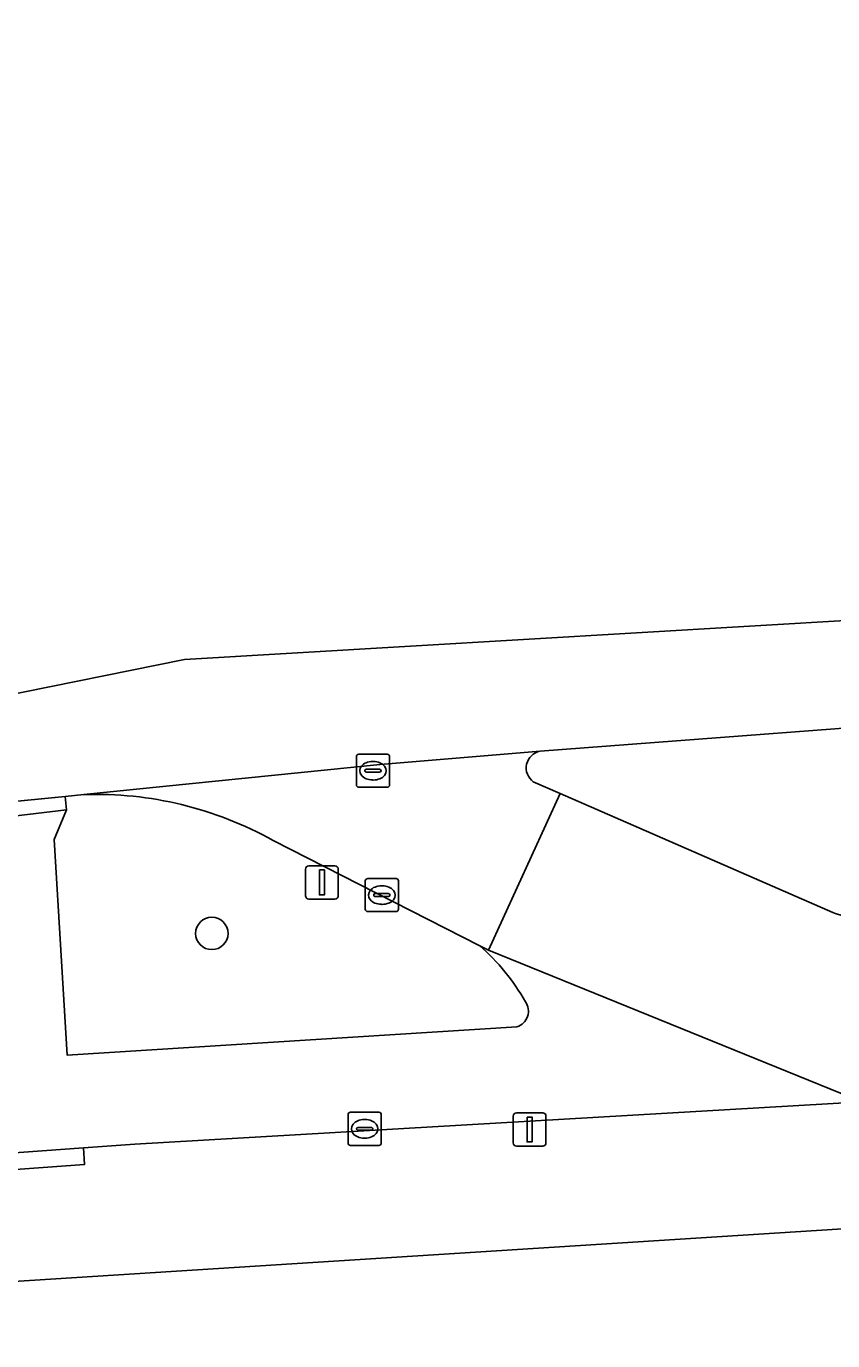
# Model space of a CAD drawing. Extents: x 159680 to 160786, y 387323 to 388340.
# Drawn here: x 160174.85 to 160199.15, y 388286.76 to 388326.41 of the extents above; entities that cross this region are included whole.
import ezdxf

# ---------------------------------------------------------------- set-up
doc = ezdxf.new("R2010")
doc.units = 0
for name, color, linetype in [('IMGEO_Berm_groen', 7, 'Continuous'), ('IMGEO_Boom', 7, 'Continuous'), ('IMGEO_Erf', 7, 'Continuous'), ('IMGEO_Fietspad_open', 7, 'Continuous'), ('IMGEO_Groenvoorziening', 7, 'Continuous'), ('IMGEO_Kolk', 7, 'Continuous'), ('IMGEO_Lichtmast', 7, 'Continuous'), ('IMGEO_Rijbaan_lokaal_open', 7, 'Continuous'), ('IMGEO_Rijbaan_regionaal_gesloten', 7, 'Continuous'), ('IMGEO_Verkeersbordpaal', 7, 'Continuous'), ('IMGEO_Voetpad_open', 7, 'Continuous')]:
    doc.layers.add(name, color=color, linetype=linetype)

msp = doc.modelspace()

# ---------------------------------------------------------------- linework, layer by layer
at = {"layer": 'IMGEO_Berm_groen'}
for points in [[(160176.583, 388303.235), (160176.02, 388303.18), (160176.057, 388302.771), (160175.685, 388301.881), (160176.077, 388295.376), (160189.635, 388296.23)], [(160188.512, 388298.675), (160182.285, 388301.849)]]:
    msp.add_lwpolyline(points, dxfattribs=at)
for centre, radius, start, end in [((160176.949, 388292.317), 10.924, 60.7573, 91.9185), ((160184.18, 388293.739), 6.567, 29.6187, 48.7271), ((160189.486, 388296.7), 0.493, 287.547, 35.2646)]:
    msp.add_arc(centre, radius, start, end, dxfattribs=at)
at = {"layer": 'IMGEO_Boom'}
msp.add_circle((160180.438, 388299.046), 0.489, dxfattribs=at)
at = {"layer": 'IMGEO_Erf'}
msp.add_lwpolyline([(160392.653, 388302.487), (160387.915, 388302.12), (160149.004, 388286.929)], dxfattribs=at)
at = {"layer": 'IMGEO_Fietspad_open'}
for points in [[(160189.635, 388296.23), (160176.077, 388295.376), (160175.685, 388301.881), (160176.057, 388302.771), (160171.933, 388302.285), (160172.66, 388301.558), (160173.066, 388295.244), (160157.216, 388294.187), (160153.292, 388293.799)], [(160160.463, 388291.471), (160161.462, 388291.574), (160163.375, 388291.619), (160172.821, 388292.306), (160176.568, 388292.579), (160178.117, 388292.692), (160200.03, 388293.962), (160188.778, 388298.54)], [(160188.778, 388298.54), (160188.512, 388298.675)]]:
    msp.add_lwpolyline(points, dxfattribs=at)
for centre, radius, start, end in [((160184.18, 388293.739), 6.567, 29.6187, 48.7271), ((160189.486, 388296.7), 0.493, 287.547, 35.2646)]:
    msp.add_arc(centre, radius, start, end, dxfattribs=at)
at = {"layer": 'IMGEO_Groenvoorziening'}
for points in [[(160403.853, 388315.091), (160398.745, 388314.787), (160398.521, 388317.939), (160391.839, 388317.513), (160299.632, 388311.63), (160228.902, 388307.039), (160199.88, 388305.266), (160190.331, 388304.538)], [(160190.126, 388303.621), (160190.932, 388303.268), (160199.149, 388299.675)]]:
    msp.add_lwpolyline(points, dxfattribs=at)
for centre, radius, start, end in [((160190.426, 388304.035), 0.512, 100.7386, 234.0583), ((160201.464, 388306.173), 6.898, 250.3919, 265.4186)]:
    msp.add_arc(centre, radius, start, end, dxfattribs=at)
at = {"layer": 'IMGEO_Kolk'}
for p, q in [((160184.794, 388303.527), (160184.794, 388304.379)), ((160184.869, 388304.453), (160185.721, 388304.453)), ((160185.795, 388304.379), (160185.795, 388303.527)), ((160185.053, 388303.947), (160185.053, 388303.959)), ((160185.096, 388303.996), (160185.494, 388303.996)), ((160185.282, 388304.233), (160185.307, 388304.233)), ((160185.537, 388303.959), (160185.537, 388303.947)), ((160185.491, 388303.91), (160185.093, 388303.91)), ((160185.305, 388303.673), (160185.28, 388303.673)), ((160185.721, 388303.453), (160184.869, 388303.453)), ((160185.062, 388299.777), (160185.062, 388300.629)), ((160185.137, 388300.703), (160185.989, 388300.703)), ((160185.55, 388300.483), (160185.575, 388300.483)), ((160186.063, 388300.629), (160186.063, 388299.777)), ((160185.321, 388300.197), (160185.321, 388300.209)), ((160185.759, 388300.16), (160185.361, 388300.16)), ((160185.364, 388300.246), (160185.762, 388300.246)), ((160185.805, 388300.209), (160185.805, 388300.197)), ((160185.989, 388299.703), (160185.137, 388299.703)), ((160185.573, 388299.923), (160185.548, 388299.923)), ((160184.618, 388293.652), (160185.47, 388293.652)), ((160184.543, 388292.726), (160184.543, 388293.578)), ((160185.031, 388293.432), (160185.056, 388293.432)), ((160185.544, 388293.578), (160185.544, 388292.726)), ((160184.802, 388293.146), (160184.802, 388293.158)), ((160185.24, 388293.109), (160184.842, 388293.109)), ((160184.845, 388293.195), (160185.243, 388293.195)), ((160185.054, 388292.872), (160185.029, 388292.872)), ((160185.286, 388293.158), (160185.286, 388293.146)), ((160185.47, 388292.652), (160184.618, 388292.652))]:
    msp.add_line(p, q, dxfattribs=at)
for points in [[(160184.794, 388303.527), (160184.794, 388304.379)], [(160184.869, 388304.453), (160185.721, 388304.453)], [(160185.795, 388304.379), (160185.795, 388303.527)], [(160185.721, 388303.453), (160184.869, 388303.453)], [(160185.062, 388299.777), (160185.062, 388300.629)], [(160185.137, 388300.703), (160185.989, 388300.703)], [(160186.063, 388300.629), (160186.063, 388299.777)], [(160185.989, 388299.703), (160185.137, 388299.703)], [(160184.618, 388293.652), (160185.47, 388293.652)], [(160184.543, 388292.726), (160184.543, 388293.578)], [(160185.544, 388293.578), (160185.544, 388292.726)], [(160185.47, 388292.652), (160184.618, 388292.652)]]:
    msp.add_lwpolyline(points, dxfattribs=at)
for centre, radius, start, end in [((160184.871, 388304.377), 0.0765, 91.552, 178.448), ((160184.871, 388304.377), 0.0765, 91.552, 178.448), ((160185.719, 388304.377), 0.0765, 1.552, 88.448), ((160185.719, 388304.377), 0.0765, 1.552, 88.448), ((160185.093, 388303.956), 0.0403, 85.8775, 175.7526), ((160185.09, 388303.946), 0.0366, 178.938, 274.7102), ((160185.494, 388303.953), 0.043, 264.8664, 352.4533), ((160185.498, 388303.958), 0.0386, 1.7309, 96.639), ((160184.871, 388303.529), 0.0765, 181.552, 268.448), ((160184.871, 388303.529), 0.0765, 181.552, 268.448), ((160185.719, 388303.529), 0.0765, 271.552, 358.448), ((160185.719, 388303.529), 0.0765, 271.552, 358.448), ((160185.139, 388300.627), 0.0765, 91.552, 178.448), ((160185.139, 388300.627), 0.0765, 91.552, 178.448), ((160185.987, 388300.627), 0.0765, 1.552, 88.448), ((160185.987, 388300.627), 0.0765, 1.552, 88.448), ((160185.361, 388300.206), 0.0403, 85.8775, 175.7526), ((160185.358, 388300.196), 0.0366, 178.938, 274.7102), ((160185.762, 388300.203), 0.043, 264.8664, 352.4533), ((160185.766, 388300.208), 0.0386, 1.7309, 96.639), ((160185.139, 388299.779), 0.0765, 181.552, 268.448), ((160185.139, 388299.779), 0.0765, 181.552, 268.448), ((160185.987, 388299.779), 0.0765, 271.552, 358.448), ((160185.987, 388299.779), 0.0765, 271.552, 358.448), ((160184.62, 388293.576), 0.0765, 91.552, 178.448), ((160184.62, 388293.576), 0.0765, 91.552, 178.448), ((160185.468, 388293.576), 0.0765, 1.552, 88.448), ((160185.468, 388293.576), 0.0765, 1.552, 88.448), ((160184.842, 388293.155), 0.0403, 85.8775, 175.7526), ((160184.839, 388293.145), 0.0366, 178.938, 274.7102), ((160185.243, 388293.152), 0.043, 264.8664, 352.4533), ((160185.247, 388293.157), 0.0386, 1.7309, 96.639), ((160184.62, 388292.728), 0.0765, 181.552, 268.448), ((160184.62, 388292.728), 0.0765, 181.552, 268.448), ((160185.468, 388292.728), 0.0765, 271.552, 358.448), ((160185.468, 388292.728), 0.0765, 271.552, 358.448)]:
    msp.add_arc(centre, radius, start, end, dxfattribs=at)
for centre, major_axis, ratio, start_param, end_param in [((160185.281, 388303.953), (-0.387, 0.002), 0.722429, 4.712389, 7.853982), ((160185.306, 388303.953), (-0.39, 0.002), 0.717154, 1.570796, 4.712389), ((160185.549, 388300.203), (-0.387, 0.002), 0.722429, 4.712389, 7.853982), ((160185.574, 388300.203), (-0.39, 0.002), 0.717154, 1.570796, 4.712389), ((160185.03, 388293.152), (-0.387, 0.002), 0.722429, 4.712389, 7.853982), ((160185.055, 388293.152), (-0.39, 0.002), 0.717154, 1.570796, 4.712389)]:
    msp.add_ellipse(centre, major_axis=major_axis, ratio=ratio, start_param=start_param, end_param=end_param, dxfattribs=at)
at = {"layer": 'IMGEO_Lichtmast'}
for p, q in [((160189.619, 388293.632), (160190.409, 388293.632)), ((160190.409, 388293.632), (160189.619, 388293.632)), ((160189.519, 388292.732), (160189.519, 388293.532)), ((160189.519, 388293.532), (160189.519, 388292.732)), ((160190.509, 388293.532), (160190.509, 388292.732)), ((160190.509, 388292.732), (160190.509, 388293.532)), ((160190.409, 388292.632), (160189.619, 388292.632)), ((160189.619, 388292.632), (160190.409, 388292.632))]:
    msp.add_line(p, q, dxfattribs=at)
msp.add_lwpolyline([(160189.939, 388293.507), (160190.089, 388293.507), (160190.089, 388292.757), (160189.939, 388292.757), (160189.939, 388293.507)], dxfattribs=at)
for centre, start, end in [((160189.619, 388293.532), 90, 180), ((160189.619, 388293.532), 90, 180), ((160190.409, 388293.532), 0, 90), ((160190.409, 388293.532), 360, 90), ((160189.619, 388292.732), 180, 270), ((160189.619, 388292.732), 180, 270), ((160190.409, 388292.732), 270, 0), ((160190.409, 388292.732), 270, 0)]:
    msp.add_arc(centre, 0.1, start, end, dxfattribs=at)
at = {"layer": 'IMGEO_Rijbaan_lokaal_open'}
for points in [[(160190.331, 388304.538), (160185.514, 388304.143), (160176.583, 388303.235)], [(160190.932, 388303.268), (160190.126, 388303.621)], [(160182.285, 388301.849), (160188.512, 388298.675), (160188.778, 388298.54), (160190.932, 388303.268)], [(160199.149, 388299.675), (160190.932, 388303.268), (160188.778, 388298.54), (160200.03, 388293.962), (160201.205, 388294.03), (160200.913, 388299.297)]]:
    msp.add_lwpolyline(points, dxfattribs=at)
for centre, radius, start, end in [((160190.426, 388304.035), 0.512, 100.7386, 234.0583), ((160176.949, 388292.317), 10.924, 60.7573, 91.9185), ((160201.464, 388306.173), 6.898, 250.3919, 265.4186)]:
    msp.add_arc(centre, radius, start, end, dxfattribs=at)
at = {"layer": 'IMGEO_Rijbaan_regionaal_gesloten'}
msp.add_lwpolyline([(160501.903, 388326.406), (160464.969, 388324.217), (160400.618, 388320.403), (160179.61, 388307.304), (160156.741, 388302.704), (160156.907, 388300.87), (160169.61, 388302.543), (160171.517, 388302.732), (160176.02, 388303.18), (160176.583, 388303.235), (160185.514, 388304.143), (160190.331, 388304.538), (160199.88, 388305.266), (160228.902, 388307.039), (160299.632, 388311.63), (160391.839, 388317.513), (160398.521, 388317.939), (160398.79, 388317.956), (160402.897, 388318.218), (160407.722, 388318.526), (160501.988, 388324.54), (160501.903, 388326.406)], dxfattribs=at)
at = {"layer": 'IMGEO_Verkeersbordpaal'}
for p, q in [((160183.259, 388300.184), (160183.259, 388300.984)), ((160183.259, 388300.984), (160183.259, 388300.184)), ((160183.359, 388301.084), (160184.149, 388301.084)), ((160184.149, 388301.084), (160183.359, 388301.084)), ((160184.249, 388300.984), (160184.249, 388300.184)), ((160184.249, 388300.184), (160184.249, 388300.984)), ((160184.149, 388300.084), (160183.359, 388300.084)), ((160183.359, 388300.084), (160184.149, 388300.084))]:
    msp.add_line(p, q, dxfattribs=at)
msp.add_lwpolyline([(160183.679, 388300.959), (160183.829, 388300.959), (160183.829, 388300.209), (160183.679, 388300.209), (160183.679, 388300.959)], dxfattribs=at)
for centre, start, end in [((160183.359, 388300.984), 90, 180), ((160183.359, 388300.984), 90, 180), ((160184.149, 388300.984), 0, 90), ((160184.149, 388300.984), 360, 90), ((160183.359, 388300.184), 180, 270), ((160183.359, 388300.184), 180, 270), ((160184.149, 388300.184), 270, 0), ((160184.149, 388300.184), 270, 0)]:
    msp.add_arc(centre, 0.1, start, end, dxfattribs=at)
at = {"layer": 'IMGEO_Voetpad_open'}
for points in [[(160171.517, 388302.732), (160171.582, 388302.25), (160171.933, 388302.285), (160176.057, 388302.771), (160176.02, 388303.18)], [(160172.821, 388292.306), (160172.855, 388291.808), (160176.602, 388292.081), (160176.568, 388292.579)]]:
    msp.add_lwpolyline(points, close=True, dxfattribs=at)
for points in [[(160145.289, 388286.762), (160149.004, 388286.929), (160387.915, 388302.12)], [(160237.171, 388295.904), (160229.996, 388295.434), (160229.966, 388295.933), (160220.64, 388295.323), (160216.076, 388295.019), (160216.107, 388294.521), (160210.003, 388294.115), (160209.972, 388294.613), (160201.217, 388294.03), (160201.205, 388294.03), (160200.03, 388293.962), (160178.117, 388292.692), (160176.568, 388292.579), (160176.602, 388292.081), (160172.855, 388291.808), (160172.821, 388292.306), (160163.375, 388291.619), (160161.462, 388291.574), (160160.463, 388291.471)]]:
    msp.add_lwpolyline(points, dxfattribs=at)

doc.saveas('drawing.dxf')
